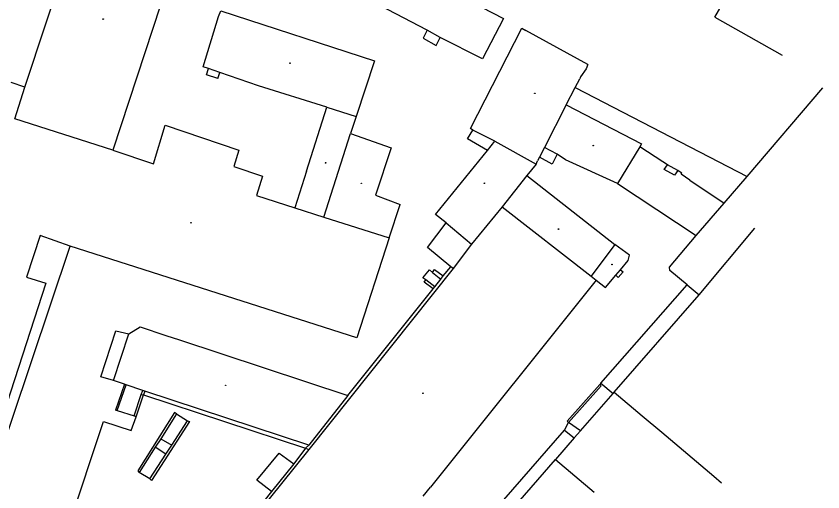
# Model space of a CAD drawing. Extents: x -599770 to -598493, y -1162076 to -1159209.
# Drawn here: x -599018.2 to -598895.9, y -1161332.6 to -1161260.5 of the extents above; entities that cross this region are included whole.
import ezdxf

# ---------------------------------------------------------------- set-up
doc = ezdxf.new("R2010")
doc.units = 0
doc.layers.add('Podklad', color=7, linetype='Continuous')

msp = doc.modelspace()

# ---------------------------------------------------------------- linework, layer by layer
at = {"layer": 'Podklad'}
for points in [[(-598912.26, -1161260.71), (-598899.73, -1161239.03)], [(-599016.89, -1161271.32), (-599007.3, -1161242.31)], [(-598991.45, -1161244.06), (-599003.55, -1161280.85)], [(-598955.86, -1161262.66), (-598991.45, -1161244.06)], [(-598952.76, -1161256.52), (-598944.31, -1161260.92)], [(-598989.85, -1161268.23), (-598987.53, -1161260.59)], [(-598987.53, -1161260.59), (-598987.18, -1161259.76)], [(-598987.18, -1161259.76), (-598963.85, -1161267.33)], [(-598912.26, -1161260.71), (-598902.05, -1161266.48)], [(-598944.31, -1161260.92), (-598947.47, -1161267.04)], [(-598955.86, -1161262.66), (-598956.5, -1161263.9)], [(-598953.88, -1161263.81), (-598955.86, -1161262.66)], [(-598949.31, -1161277.56), (-598941.53, -1161262.36)], [(-598941.53, -1161262.36), (-598940.9, -1161262.73)], [(-598931.49, -1161267.89), (-598940.9, -1161262.73)], [(-598956.5, -1161263.9), (-598954.51, -1161265)], [(-598954.51, -1161265), (-598953.88, -1161263.81)], [(-598947.47, -1161267.04), (-598953.88, -1161263.81)], [(-598963.85, -1161267.33), (-598966.64, -1161275.74)], [(-598931.49, -1161267.89), (-598931.78, -1161268.51)], [(-598989.03, -1161268.5), (-598989.85, -1161268.23)], [(-598989.35, -1161269.43), (-598989.03, -1161268.5)], [(-598987.31, -1161269.08), (-598989.03, -1161268.5)], [(-598987.52, -1161269.69), (-598987.31, -1161269.08)], [(-598981.43, -1161271.09), (-598987.31, -1161269.08)], [(-598931.78, -1161268.51), (-598932.62, -1161269.75)], [(-598987.64, -1161269.99), (-598989.35, -1161269.43)], [(-598987.64, -1161269.99), (-598987.52, -1161269.69)], [(-598934.77, -1161274.01), (-598933.41, -1161271.37), (-598932.73, -1161270.05)], [(-598932.62, -1161269.75), (-598932.73, -1161270.05)], [(-599016.89, -1161271.32), (-599018.96, -1161270.61)], [(-599018.41, -1161276.11), (-599016.89, -1161271.32)], [(-598971.1, -1161274.34), (-598981.43, -1161271.09)], [(-598933.41, -1161271.37), (-598907.36, -1161284.83)], [(-598919.14, -1161298.57), (-598915.06, -1161293.81), (-598910.83, -1161288.87), (-598907.36, -1161284.83), (-598895.86, -1161271.4)], [(-598934.77, -1161274.01), (-598938.08, -1161280.45)], [(-598934.77, -1161274.01), (-598923.34, -1161279.88)], [(-598974.18, -1161284.04), (-598971.1, -1161274.34)], [(-598971.1, -1161274.34), (-598966.64, -1161275.74)], [(-599003.55, -1161280.85), (-599018.41, -1161276.11)], [(-598966.64, -1161275.74), (-598967.51, -1161278.35)], [(-598997.38, -1161282.92), (-598995.58, -1161277.08)], [(-598995.58, -1161277.08), (-598984.44, -1161280.88)], [(-598949.73, -1161279.16), (-598948.92, -1161277.81)], [(-598948.92, -1161277.81), (-598949.31, -1161277.56)], [(-598945.63, -1161279.51), (-598948.92, -1161277.81)], [(-598971.53, -1161291), (-598967.51, -1161278.35)], [(-598967.51, -1161278.35), (-598961.33, -1161280.5)], [(-598946.7, -1161280.89), (-598949.73, -1161279.16)], [(-598946.7, -1161280.89), (-598945.63, -1161279.51)], [(-598945.63, -1161279.51), (-598939.34, -1161282.96)], [(-598923.63, -1161280.37), (-598926.98, -1161285.89)], [(-598923.34, -1161279.88), (-598923.63, -1161280.37)], [(-598920.14, -1161282.64), (-598923.63, -1161280.37)], [(-599003.55, -1161280.85), (-598997.38, -1161282.92)], [(-598984.44, -1161280.88), (-598985.19, -1161283.32)], [(-598961.33, -1161280.5), (-598963.69, -1161287.68)], [(-598954.59, -1161290.6), (-598946.7, -1161280.89)], [(-598938.08, -1161280.45), (-598938.85, -1161281.92)], [(-598936.15, -1161281.48), (-598938.08, -1161280.45)], [(-598936.15, -1161281.48), (-598936.92, -1161282.98)], [(-598934.87, -1161282.34), (-598936.15, -1161281.48)], [(-598939.34, -1161282.96), (-598939.13, -1161282.5)], [(-598938.85, -1161281.92), (-598939.13, -1161282.5)], [(-598936.92, -1161282.98), (-598938.85, -1161281.92)], [(-598926.98, -1161285.89), (-598934.87, -1161282.34)], [(-598919.41, -1161283.06), (-598920.14, -1161282.64)], [(-598985.19, -1161283.32), (-598980.82, -1161284.81)], [(-598974.18, -1161284.04), (-598975.94, -1161289.59)], [(-598939.34, -1161282.96), (-598940.75, -1161284.72)], [(-598919.91, -1161283.8), (-598919.41, -1161283.06)], [(-598918.35, -1161284.66), (-598919.91, -1161283.8)], [(-598917.88, -1161283.95), (-598919.41, -1161283.06)], [(-598917.88, -1161283.95), (-598918.35, -1161284.66)], [(-598917.24, -1161284.33), (-598917.88, -1161283.95)], [(-598980.82, -1161284.81), (-598981.73, -1161287.74)], [(-598940.75, -1161284.72), (-598944.5, -1161289.46)], [(-598940.75, -1161284.72), (-598927.42, -1161295.13)], [(-598917.34, -1161284.51), (-598917.24, -1161284.33)], [(-598916.06, -1161285.4), (-598917.34, -1161284.51)], [(-598926.98, -1161285.89), (-598915.06, -1161293.81)], [(-598916.06, -1161285.4), (-598910.83, -1161288.87)], [(-598963.69, -1161287.68), (-598959.94, -1161289.08)], [(-598981.73, -1161287.74), (-598975.94, -1161289.59)], [(-598975.94, -1161289.59), (-598971.53, -1161291)], [(-598961.61, -1161294.16), (-598959.94, -1161289.08)], [(-598944.5, -1161289.46), (-598949.14, -1161295.09)], [(-598944.5, -1161289.46), (-598931.02, -1161299.95)], [(-598971.53, -1161291), (-598961.61, -1161294.16)], [(-598952.98, -1161291.86), (-598954.59, -1161290.6)], [(-598955.84, -1161295.63), (-598952.98, -1161291.86)], [(-598952.98, -1161291.86), (-598949.14, -1161295.09)], [(-599014.54, -1161293.78), (-599016.63, -1161300.1)], [(-599010, -1161295.43), (-599014.54, -1161293.78)], [(-598914.63, -1161302.76), (-598906.2, -1161292.68)], [(-598961.61, -1161294.16), (-598966.56, -1161309.28)], [(-599024.72, -1161339.12), (-599010, -1161295.43)], [(-598966.56, -1161309.28), (-599010, -1161295.43)], [(-598952.27, -1161298.56), (-598955.84, -1161295.63)], [(-598949.14, -1161295.09), (-598951.94, -1161298.79)], [(-598927.42, -1161295.13), (-598931.02, -1161299.95)], [(-598925.17, -1161296.76), (-598927.42, -1161295.13)], [(-598925.38, -1161297.58), (-598925.17, -1161296.76)], [(-598953.44, -1161299.89), (-598952.27, -1161298.56)], [(-598951.94, -1161298.79), (-598952.27, -1161298.56)], [(-598926.55, -1161298.98), (-598925.38, -1161297.58)], [(-598919.08, -1161299.1), (-598919.14, -1161298.57)], [(-598951.94, -1161298.79), (-598973.83, -1161326.21)], [(-598956.53, -1161300.2), (-598955.52, -1161298.99)], [(-598955.52, -1161298.99), (-598955.08, -1161299.41)], [(-598955.08, -1161299.41), (-598954.74, -1161298.94)], [(-598955.08, -1161299.41), (-598953.79, -1161300.41)], [(-598954.74, -1161298.94), (-598953.44, -1161299.89)], [(-598953.79, -1161300.41), (-598953.44, -1161299.89)], [(-598931.02, -1161299.95), (-598930.22, -1161300.58)], [(-598928.82, -1161301.68), (-598927.24, -1161299.81)], [(-598927.24, -1161299.81), (-598926.55, -1161298.98)], [(-598926.89, -1161300.16), (-598927.24, -1161299.81)], [(-598926.16, -1161299.28), (-598926.89, -1161300.16)], [(-598926.55, -1161298.98), (-598926.16, -1161299.28)], [(-598916.43, -1161301.28), (-598919.08, -1161299.1)], [(-599013.72, -1161301), (-599026.21, -1161339.36)], [(-599016.63, -1161300.1), (-599013.72, -1161301)], [(-598956.09, -1161300.5), (-598956.53, -1161300.2)], [(-598956.35, -1161300.86), (-598956.09, -1161300.5)], [(-598954.97, -1161301.87), (-598956.35, -1161300.86)], [(-598954.73, -1161301.55), (-598956.09, -1161300.5)], [(-598930.22, -1161300.58), (-598955.38, -1161331.95)], [(-598954.73, -1161301.55), (-598953.79, -1161300.41)], [(-598930.22, -1161300.58), (-598928.82, -1161301.68)], [(-598967.88, -1161318.03), (-598954.97, -1161301.87)], [(-598954.97, -1161301.87), (-598954.73, -1161301.55)], [(-598929.52, -1161316.19), (-598916.43, -1161301.28)], [(-598916.43, -1161301.28), (-598914.63, -1161302.76)], [(-598927.52, -1161317.51), (-598914.63, -1161302.76)], [(-599005.37, -1161315.2), (-599003.06, -1161308.22)], [(-599003.06, -1161308.22), (-599001.11, -1161308.69)], [(-599001.11, -1161308.69), (-598999.37, -1161307.63)], [(-598999.37, -1161307.63), (-598995.52, -1161308.96)], [(-599003.42, -1161315.78), (-599001.11, -1161308.69)], [(-598995.52, -1161308.96), (-598993.44, -1161309.59)], [(-598993.44, -1161309.59), (-598967.88, -1161318.03)], [(-599003.42, -1161315.78), (-599005.37, -1161315.2)], [(-599001.78, -1161316.3), (-599003.42, -1161315.78)], [(-599001.78, -1161316.3), (-599003.15, -1161320.26)], [(-599002.88, -1161320.31), (-599001.53, -1161316.44)], [(-599001.53, -1161316.44), (-599001.78, -1161316.3)], [(-598999.01, -1161317.28), (-599001.53, -1161316.44)], [(-598934.65, -1161321.95), (-598929.69, -1161316.38)], [(-598934.44, -1161322.13), (-598929.48, -1161316.57)], [(-598929.52, -1161316.19), (-598929.69, -1161316.38)], [(-598929.48, -1161316.57), (-598929.69, -1161316.38)], [(-598929.52, -1161316.19), (-598927.67, -1161317.73)], [(-599000.33, -1161321.12), (-598999.22, -1161317.9)], [(-599000.01, -1161321.26), (-598998.9, -1161317.96)], [(-598999.22, -1161317.9), (-598999.01, -1161317.28)], [(-598999.22, -1161317.9), (-598998.9, -1161317.96)], [(-598998.7, -1161317.37), (-598999.01, -1161317.28)], [(-598998.7, -1161317.37), (-598998.9, -1161317.96)], [(-598998.9, -1161317.96), (-598974.34, -1161326.04)], [(-598973.83, -1161325.54), (-598998.7, -1161317.37)], [(-598967.88, -1161318.03), (-598973.83, -1161325.54)], [(-598932.64, -1161323.41), (-598927.67, -1161317.73)], [(-598927.67, -1161317.73), (-598927.52, -1161317.51)], [(-598927.52, -1161317.51), (-598923.24, -1161321.1)], [(-599003.15, -1161320.26), (-599002.88, -1161320.31)], [(-599002.88, -1161320.31), (-599000.33, -1161321.12)], [(-598994.18, -1161320.6), (-598999.77, -1161329.45)], [(-598993.87, -1161320.8), (-598994.18, -1161320.6)], [(-599000.76, -1161323.34), (-599000.01, -1161321.26)], [(-599000.01, -1161321.26), (-599000.33, -1161321.12)], [(-598993.87, -1161320.8), (-598996.27, -1161324.58)], [(-598994.61, -1161325.59), (-598992.2, -1161321.9)], [(-598993.87, -1161320.8), (-598992.2, -1161321.9)], [(-598992.2, -1161321.9), (-598991.92, -1161322)], [(-598934.44, -1161322.13), (-598934.65, -1161321.95)], [(-598923.24, -1161321.1), (-598920.3, -1161323.59)], [(-599015.44, -1161353.44), (-599004.95, -1161322)], [(-599004.95, -1161322), (-599000.76, -1161323.34)], [(-598991.92, -1161322), (-598997.69, -1161330.92)], [(-598935.02, -1161323.28), (-598934.44, -1161322.13)], [(-598932.64, -1161323.41), (-598934.44, -1161322.13)], [(-598950.69, -1161341.28), (-598935.02, -1161323.28)], [(-598935.02, -1161323.28), (-598933.58, -1161324.46)], [(-598933.58, -1161324.46), (-598932.64, -1161323.41)], [(-598920.3, -1161323.59), (-598912.38, -1161330.27)], [(-598996.27, -1161324.58), (-598997.11, -1161325.87)], [(-598996.27, -1161324.58), (-598994.61, -1161325.59)], [(-598995.49, -1161326.92), (-598994.61, -1161325.59)], [(-598974.34, -1161326.04), (-598973.83, -1161325.54)], [(-598933.58, -1161324.46), (-598936.42, -1161327.73)], [(-598997.11, -1161325.87), (-598999.57, -1161329.69)], [(-598995.49, -1161326.92), (-598997.11, -1161325.87)], [(-598973.83, -1161326.21), (-598981.88, -1161336.27)], [(-598981.68, -1161330.89), (-598978.34, -1161326.79)], [(-598978.34, -1161326.79), (-598976.1, -1161328.41)], [(-598974.34, -1161326.04), (-598976.1, -1161328.41)], [(-598974.34, -1161326.04), (-598973.83, -1161326.21)], [(-598997.93, -1161330.66), (-598995.49, -1161326.92)], [(-598949.15, -1161342.4), (-598936.42, -1161327.73)], [(-598936.42, -1161327.73), (-598930.52, -1161332.68)], [(-598976.1, -1161328.41), (-598979.47, -1161332.6)], [(-598999.77, -1161329.45), (-598999.57, -1161329.69)], [(-598997.93, -1161330.66), (-598999.57, -1161329.69)], [(-598912.38, -1161330.27), (-598911.22, -1161331.25)], [(-598997.69, -1161330.92), (-598997.93, -1161330.66)], [(-598979.47, -1161332.6), (-598981.68, -1161330.89)], [(-598979.47, -1161332.6), (-598983.94, -1161338.21)], [(-598956.47, -1161333.31), (-598955.38, -1161331.95)]]:
    msp.add_lwpolyline(points, dxfattribs=at)
for centre, radius in [((-599005.01, -1161261), 0.045), ((-599005.01, -1161261), 0.0199), ((-598976.67, -1161267.68), 0.045), ((-598976.67, -1161267.68), 0.0199), ((-598939.54, -1161272.25), 0.045), ((-598939.54, -1161272.25), 0.0199), ((-598930.68, -1161280.16), 0.045), ((-598930.68, -1161280.16), 0.0199), ((-598971.28, -1161282.78), 0.045), ((-598971.28, -1161282.78), 0.0199), ((-598965.85, -1161285.89), 0.045), ((-598965.85, -1161285.89), 0.0199), ((-598947.19, -1161285.88), 0.045), ((-598947.19, -1161285.88), 0.0199), ((-598991.69, -1161291.86), 0.045), ((-598991.69, -1161291.86), 0.0199), ((-598935.95, -1161292.82), 0.045), ((-598935.95, -1161292.82), 0.0199), ((-598927.84, -1161298.18), 0.045), ((-598927.84, -1161298.18), 0.0199), ((-598986.43, -1161316.5), 0.045), ((-598986.43, -1161316.5), 0.0199), ((-598956.52, -1161317.7), 0.045), ((-598956.52, -1161317.7), 0.0199)]:
    msp.add_circle(centre, radius, dxfattribs=at)

doc.saveas('drawing.dxf')
